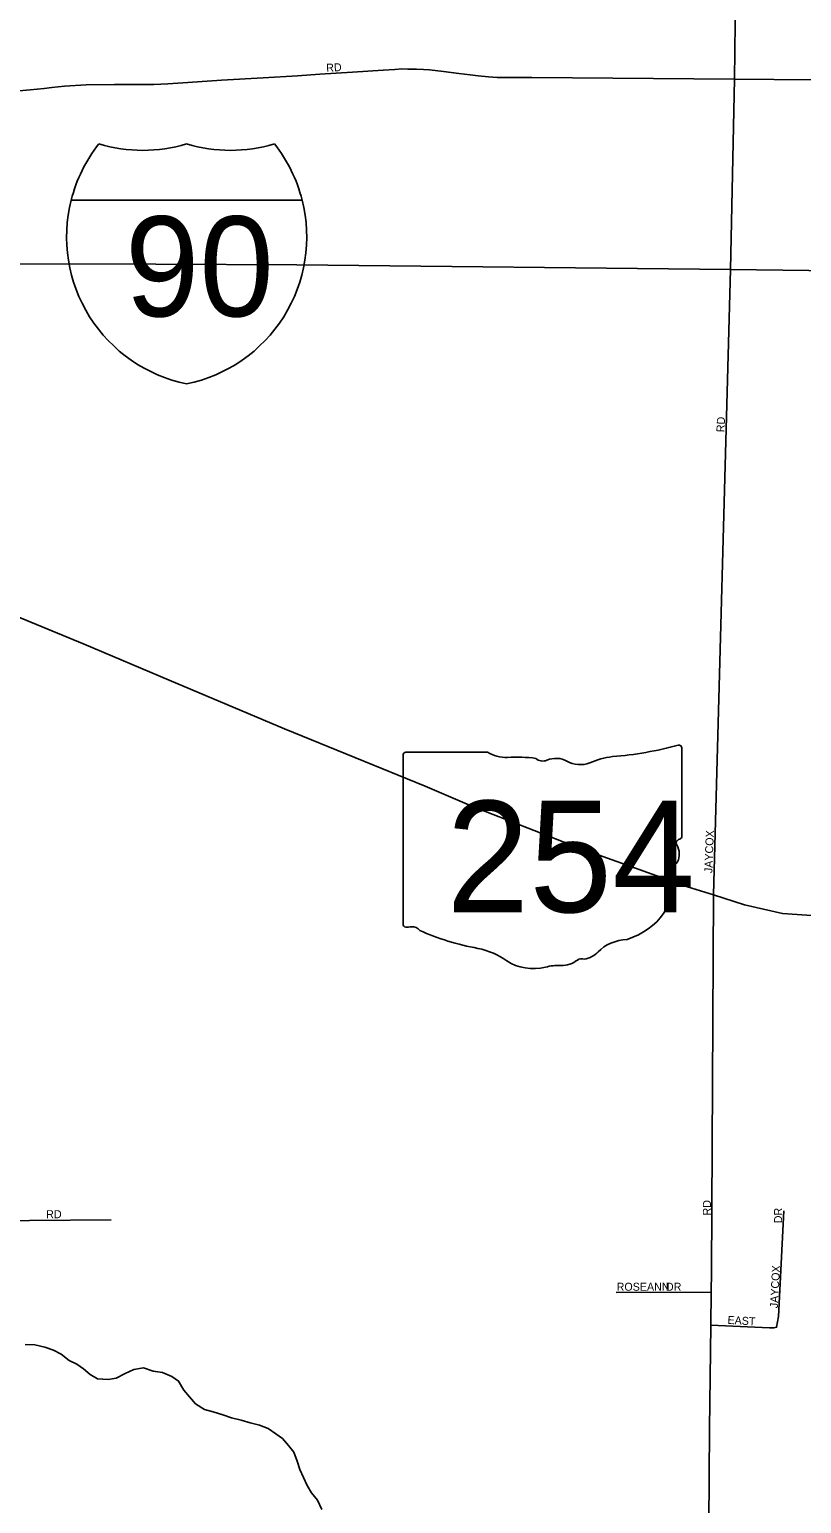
# Model space of a CAD drawing. Extents: x 1857828 to 2277390, y 930619 to 1324581.
# Drawn here: x 2101308 to 2106131, y 1254740 to 1263951 of the extents above; entities that cross this region are included whole.
import ezdxf

# ---------------------------------------------------------------- set-up
doc = ezdxf.new("R2010")
doc.units = 0
for name, color, linetype in [('GM_X_City_Street', 7, 'Continuous'), ('GM_X_City_Street_Text', 7, 'Continuous'), ('GM_X_Interstate_Location', 7, 'Continuous'), ('GM_X_Interstate_Route', 7, 'Continuous'), ('GM_X_Interstate_Shield', 7, 'Continuous'), ('GM_X_Minor_River', 7, 'Continuous'), ('GM_X_State_Location', 7, 'Continuous'), ('GM_X_State_Route', 7, 'Continuous'), ('GM_X_State_Shield', 7, 'Continuous')]:
    doc.layers.add(name, color=color, linetype=linetype)

msp = doc.modelspace()

# ---------------------------------------------------------------- linework, layer by layer
at = {"layer": 'GM_X_City_Street'}
for points in [[(2105580.5, 1258543.2), (2105686.2, 1262452), (2105712.3, 1263640.6), (2105725.7, 1264867.2), (2105812.5, 1267355.6), (2105817.3, 1267484.4)], [(2101197.2, 1263563.2), (2101311.5, 1263574.4), (2101399.8, 1263581.3), (2101447.9, 1263587.8), (2101526.1, 1263596.6), (2101662.6, 1263604), (2101839.2, 1263607.8), (2102015.9, 1263607.6), (2102084.2, 1263606.3), (2102172.5, 1263611.2), (2102296.8, 1263620.5), (2102507.5, 1263634.6), (2102768.4, 1263649.3), (2102981, 1263661.5), (2103121.5, 1263671), (2103326.1, 1263683.1), (2103516.8, 1263697), (2103591, 1263699.8), (2103633.1, 1263704.2), (2103671.3, 1263702.6), (2103725.5, 1263703.1), (2103769.7, 1263701.6), (2103805.8, 1263698), (2103894.3, 1263688.8), (2103990.8, 1263675.8), (2104061.1, 1263666.5), (2104111.4, 1263661), (2104175.7, 1263655.6), (2104229.9, 1263650.1), (2104446.8, 1263650.3), (2105712.3, 1263640.6)], [(2105712.3, 1263640.6), (2108672.8, 1263616.4)], [(2105543.4, 1253639.5), (2105551.1, 1254611.3), (2105555.9, 1255208.9), (2105562.4, 1255690.1), (2105564.6, 1255855.2), (2105567.3, 1256061), (2105569, 1256187.3), (2105580.5, 1258543.2)], [(2105564.6, 1255855.2), (2105930.4, 1255837.1), (2105958.5, 1255837.4), (2105974.5, 1255841.5), (2105987.9, 1255907.8), (2106020.5, 1256570)], [(2100285.3, 1256500.6), (2101817.7, 1256512.2)], [(2104972.7, 1256059.7), (2105567.3, 1256061)]]:
    msp.add_lwpolyline(points, dxfattribs=at)
at = {"layer": 'GM_X_Interstate_Route'}
msp.add_lwpolyline([(2099620.3, 1262487.3), (2100265.4, 1262489.1), (2100364.1, 1262489.4), (2102097.7, 1262484.9), (2102977.6, 1262480.3), (2105686.2, 1262452), (2107317.8, 1262429.3), (2107538.9, 1262424.8), (2107808.5, 1262432.9), (2108117.5, 1262464.3), (2108453.9, 1262535.9), (2108656.9, 1262579), (2108951, 1262683), (2109779.2, 1263060.7), (2111073.2, 1263647.4), (2111560.6, 1263867), (2111926.6, 1263983.8), (2112220.9, 1264053.7), (2112587.9, 1264093.8), (2112928, 1264105.1), (2113963, 1264130)], dxfattribs=at)
at = {"layer": 'GM_X_Interstate_Shield'}
for p, q in [((2101568.1, 1262884.9), (2103010.9, 1262884.9)), ((2103010.9, 1262884.9), (2101568.1, 1262884.9)), ((2103010.9, 1262884.9), (2101568.1, 1262884.9))]:
    msp.add_line(p, q, dxfattribs=at)
for centre, start, end in [((2102477, 1262655), 141.66896, 165.80665), ((2102015.5, 1264133), 253.00908, 286.99093), ((2102563.4, 1264133), 253.00908, 286.99093), ((2102102, 1262655), 14.19335, 38.33104), ((2102477, 1262655), 165.80665, 258.46304), ((2102102, 1262655), 281.53696, 14.19335)]:
    msp.add_arc(centre, 937.5, start, end, dxfattribs=at)
at = {"layer": 'GM_X_Minor_River'}
for points in [[(2101279.6, 1255733.6), (2101339.9, 1255732.3), (2101402.4, 1255716.9), (2101456.8, 1255699.4), (2101505.4, 1255673.8), (2101556.1, 1255634.2), (2101602.6, 1255610.6), (2101645.1, 1255580.9), (2101685.7, 1255547.2), (2101732.2, 1255519.5), (2101798.6, 1255514.2), (2101848.7, 1255522.8), (2101904.6, 1255553.6), (2101958.6, 1255578.3), (2102020.8, 1255587.1), (2102079.3, 1255567.6), (2102137.6, 1255558.2), (2102196.2, 1255534.7), (2102238.7, 1255505.1), (2102271.6, 1255449.1), (2102308.2, 1255407.3), (2102344.9, 1255363.5), (2102401.6, 1255328), (2102456.1, 1255312.5), (2102514.5, 1255295.1), (2102569, 1255275.6), (2102629.5, 1255260.1), (2102685.9, 1255244.7), (2102744.4, 1255229.2), (2102798.9, 1255209.8), (2102847.5, 1255176.1), (2102888, 1255146.4), (2102926.7, 1255102.6), (2102959.4, 1255060.8)], [(2102959.4, 1255060.8), (2102980.1, 1255004.7), (2102996.8, 1254952.6), (2103019.6, 1254902.6), (2103042.3, 1254852.6), (2103068.9, 1254806.7), (2103107.7, 1254760.9), (2103134.5, 1254702.9)]]:
    msp.add_lwpolyline(points, dxfattribs=at)
at = {"layer": 'GM_X_State_Route'}
for points in [[(2100440, 1260654.1), (2100608.9, 1260586.3), (2100745.5, 1260487.4), (2100954.9, 1260396), (2101649.5, 1260110.2), (2102180.9, 1259884.8)], [(2102180.9, 1259884.8), (2102899.8, 1259580), (2103779.6, 1259222.7), (2104071.5, 1259097.6), (2104727.7, 1258841.6), (2105418.1, 1258593.9), (2105580.5, 1258543.2), (2105774.3, 1258481.1), (2106012.2, 1258426.4), (2106345.2, 1258404.3), (2107034.4, 1258333.2), (2107327.6, 1258311.9), (2107407.2, 1258306.1), (2108037.5, 1258331.8), (2108584.7, 1258365.1), (2108631.8, 1258367.9), (2109413.8, 1258481.9), (2110278.7, 1258638.9), (2111239.4, 1258912.9), (2111491.2, 1258993.8), (2113361.2, 1259933.6), (2113953.5, 1260222.9)]]:
    msp.add_lwpolyline(points, dxfattribs=at)
at = {"layer": 'GM_X_State_Shield'}
for p, q in [((2103642.3, 1259417.1), (2103642.3, 1258360.4)), ((2104169.1, 1259435.3), (2103659.4, 1259435.3)), ((2105382.5, 1258908.7), (2105382.5, 1259461.4)), ((2105382.3, 1258908.8), (2105382.5, 1258908.7))]:
    msp.add_line(p, q, dxfattribs=at)
for centre, major_axis, start_param, end_param in [((2104762.6, 1260875.8), (1845.5, 0), 4.814394, 5.042369), ((2105363.2, 1259463.7), (19.4, 0), 6.141152, 7.989035), ((2103662.2, 1259419.3), (20.2, 0), 1.712693, 3.28349), ((2104290.4, 1259557.9), (195.5, 0), 4.042523, 4.731795), ((2104355.3, 1258842.1), (702, 0), 1.404758, 1.657858), ((2104514.6, 1259424.8), (56.4, 0), 3.836095, 5.185415), ((2104597.4, 1259302.7), (117.3, 0), 0.950623, 2.079405), ((2104748.8, 1259470.2), (141.1, 0), 4.081561, 5.145723), ((2104998, 1259112.5), (371.3, 0), 1.699011, 2.107814), ((2105378, 1258868.1), (30, 0), 1.883978, 3.671073), ((2105187.3, 1258798.3), (180, 0), 5.934695, 6.695948), ((2105361.8, 1258906.6), (20.7, 0), 5.05454, 6.418171), ((2105451.9, 1258677.4), (130.9, 0), 2.387724, 3.262537), ((2104866, 1258607.1), (461.6, 0), 5.101752, 6.440018), ((2103662.4, 1258358.1), (20.3, 0), 3.00124, 4.508301), ((2103665.5, 1258466.2), (155.2, 0), 4.665946, 4.897461), ((2103697.3, 1258299.5), (56, 0), 0.519207, 1.627899), ((2104403.9, 1259248.8), (1332.7, 0), 4.195997, 4.488961), ((2104006.5, 1257885.7), (417, 0), 0.823519, 1.323587), ((2104740.3, 1258258), (149.1, 0), 4.937069, 5.64225), ((2105060.6, 1258063.8), (252.8, 0), 1.647645, 2.488434), ((2104457.5, 1258294.2), (264.6, 0), 4.026481, 4.996735), ((2104610.4, 1257928.9), (217.4, 0), 1.495662, 1.94098), ((2104629.7, 1258215.1), (141, 0), 4.691044, 5.507374), ((2104757.3, 1258112.8), (39.7, 0), 1.147584, 2.315152)]:
    msp.add_ellipse(centre, major_axis=major_axis, ratio=0.8, start_param=start_param, end_param=end_param, dxfattribs=at)

# ---------------------------------------------------------------- texts
at = {"layer": 'GM_X_City_Street_Text'}
for s, rotation, p in [('RD', 3.01098, (2103162.5, 1263686)), ('RD', 86.98962, (2105648.5, 1261433.1)), ('JAYCOX', 87.91461, (2105573.6, 1258678.6)), ('RD', 90, (2105564.8, 1256539.9)), ('RD', 0.00001, (2101411.8, 1256522.9)), ('DR', 90, (2106009.2, 1256491.4)), ('JAYCOX', 86.87959, (2105982.8, 1255959.6)), ('ROSEANN', 0.00001, (2104975.8, 1256069.7)), ('DR', 0.00001, (2105283.8, 1256069.7)), ('EAST', 356.73129, (2105667.2, 1255862.9))]:
    msp.add_text(s, height=50, rotation=rotation, dxfattribs=at).set_placement(p)
at = {"layer": 'GM_X_Interstate_Location'}
for s in ['-', '.', ',']:
    msp.add_text(s, height=1, dxfattribs=at).set_placement((2102289.3, 1262486))
msp.add_text('90', height=1, rotation=0.00001, dxfattribs=at).set_placement((2102085, 1262278.9))
at = {"layer": 'GM_X_Interstate_Shield'}
msp.add_text('90', height=625, dxfattribs=at).set_placement((2101904.3, 1262158.3))
at = {"layer": 'GM_X_State_Location'}
msp.add_text('254', height=1, rotation=0.00001, dxfattribs=at).set_placement((2104139.8, 1258745.8))
for s in ['s', 'r']:
    msp.add_text(s, height=1, dxfattribs=at).set_placement((2104492.8, 1258818.5))
at = {"layer": 'GM_X_State_Shield'}
msp.add_text('254', height=696.1, dxfattribs=at).set_placement((2103912.2, 1258435))

doc.saveas('drawing.dxf')
